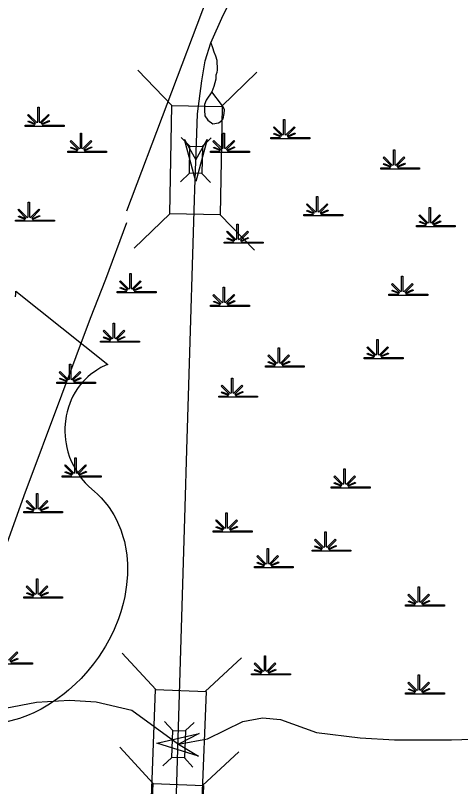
# Model space of a CAD drawing. Extents: x 2220236 to 2384410, y 720751 to 894131.
# Drawn here: x 2368851 to 2371338, y 846287 to 850594 of the extents above; entities that cross this region are included whole.
import ezdxf

# ---------------------------------------------------------------- set-up
doc = ezdxf.new("R2010")
doc.units = 0
doc.layers.add('Default', color=7, linetype='Continuous')

msp = doc.modelspace()

# ---------------------------------------------------------------- linework, layer by layer
at = {"layer": 'Default'}
for p, q in [((2369473, 849503.2), (2376054.5, 866870.1)), ((2369725.6, 850090.1), (2369534, 850288.7)), ((2370001.5, 850085.2), (2370200.2, 850276.8)), ((2369825.6, 849863.3), (2369777.7, 849913)), ((2369894.6, 849862.1), (2369944.3, 849910)), ((2369772.9, 849664.4), (2369822.6, 849712.3)), ((2369941.1, 849661.3), (2369893.1, 849711)), ((2369514.8, 849294.2), (2369713.4, 849485.8)), ((2370187.3, 849282.1), (2369995.7, 849480.7)), ((2368852.8, 849039.4), (2368853.3, 849054.7)), ((2368853.3, 849054.7), (2369367.7, 848644.9)), ((2368850.4, 849021.4), (2368852.8, 849039.4)), ((2369327.6, 848626.6), (2369305.4, 848613.5)), ((2369355.6, 848640.3), (2369327.6, 848626.6)), ((2369367.7, 848644.9), (2369355.6, 848640.3)), ((2369254.9, 848574.9), (2369239.7, 848560.6)), ((2369270.1, 848588.6), (2369254.9, 848574.9)), ((2369305.4, 848613.5), (2369270.1, 848588.6)), ((2369213.4, 848531.2), (2369198.5, 848510.5)), ((2369225.7, 848545.4), (2369213.4, 848531.2)), ((2369239.7, 848560.6), (2369225.7, 848545.4)), ((2369185.1, 848489.8), (2369172.1, 848467)), ((2369198.5, 848510.5), (2369185.1, 848489.8)), ((2369162.5, 848447.3), (2369146.7, 848405.9)), ((2369172.1, 848467), (2369162.5, 848447.3)), ((2369146.7, 848405.9), (2369139.1, 848379.8)), ((2369134.3, 848357.6), (2369128.2, 848311.7)), ((2369139.1, 848379.8), (2369134.3, 848357.6)), ((2369128.2, 848311.7), (2369126.7, 848289.8)), ((2369126.7, 848289.8), (2369126.7, 848268.2)), ((2369126.7, 848268.2), (2369127.9, 848245.4)), ((2369127.9, 848245.4), (2369130, 848223.6)), ((2369130, 848223.6), (2369134, 848200.8)), ((2369134, 848200.8), (2369137.6, 848180.7)), ((2369137.6, 848180.7), (2369144, 848156.1)), ((2369144, 848156.1), (2369153.1, 848127.5)), ((2369153.1, 848127.5), (2369164.3, 848099.9)), ((2369164.3, 848099.9), (2369187.9, 848055.2)), ((2369187.9, 848055.2), (2369218.1, 848009.6)), ((2369218.1, 848009.6), (2369239.7, 847984.1)), ((2369239.7, 847984.1), (2369260.9, 847962.2)), ((2369260.9, 847962.2), (2369292.7, 847935.4)), ((2369292.7, 847935.4), (2369309.8, 847920.2)), ((2369309.8, 847920.2), (2369329.6, 847900.5)), ((2369329.6, 847900.5), (2369361.8, 847863.1)), ((2369361.8, 847863.1), (2369374.9, 847845.5)), ((2369374.9, 847845.5), (2369388.1, 847825.7)), ((2369388.1, 847825.7), (2369400.2, 847805.3)), ((2369400.2, 847805.3), (2369412.4, 847783.5)), ((2369412.4, 847783.5), (2369422.1, 847764.3)), ((2369422.1, 847764.3), (2369440.2, 847720.2)), ((2369440.2, 847720.2), (2369453.4, 847677.4)), ((2369453.4, 847677.4), (2369459.5, 847654.9)), ((2369459.5, 847654.9), (2369469, 847604.4)), ((2369469, 847604.4), (2369472.7, 847579.5)), ((2369472.7, 847579.5), (2369476.6, 847530.3)), ((2369476.6, 847530.3), (2369476.8, 847470.7)), ((2369476.8, 847470.7), (2369472.2, 847414.2)), ((2369472.2, 847414.2), (2369461.6, 847348.2)), ((2369461.6, 847348.2), (2369452.8, 847308.7)), ((2369452.8, 847308.7), (2369439.3, 847262.8)), ((2369439.3, 847262.8), (2369426.2, 847223)), ((2369426.2, 847223), (2369402.7, 847164.3)), ((2369402.7, 847164.3), (2369381.8, 847121.8)), ((2369381.8, 847121.8), (2369354.8, 847071.9)), ((2369354.8, 847071.9), (2369336.3, 847041.8)), ((2369336.3, 847041.8), (2369314.7, 847009.6)), ((2369635.2, 846829.1), (2369447.6, 847031.5)), ((2369314.7, 847009.6), (2369287.7, 846972.5)), ((2369911, 846818.5), (2370113.4, 847006.1)), ((2369287.7, 846972.5), (2369256.1, 846933)), ((2369218.1, 846891.4), (2369187.4, 846860.7)), ((2369256.1, 846933), (2369218.1, 846891.4)), ((2369187.4, 846860.7), (2369147.3, 846824.8)), ((2369147.3, 846824.8), (2369123, 846804.7)), ((2369088.4, 846778.6), (2369041, 846747)), ((2369123, 846804.7), (2369088.4, 846778.6)), ((2368994.2, 846719.9), (2368954.4, 846699.6)), ((2369041, 846747), (2368994.2, 846719.9)), ((2368919.2, 846684.4), (2368873.6, 846667.1)), ((2368954.4, 846699.6), (2368919.2, 846684.4)), ((2368873.6, 846667.1), (2368797.7, 846646.1)), ((2369730.6, 846600.3), (2369683.7, 846650.9)), ((2369799.6, 846597.7), (2369850.2, 846644.6)), ((2369621.1, 846304.8), (2369434.3, 846507.9)), ((2369896.9, 846293.2), (2370100, 846480.1)), ((2369673.9, 846402.4), (2369724.5, 846449.3)), ((2369842, 846396), (2369795.1, 846446.6))]:
    msp.add_line(p, q, dxfattribs=at)
for points in [[(2369853.1, 849624.3), (2369862, 849882.6), (2369868.3, 850043.9), (2369891.8, 850228.7), (2369911.8, 850341.1), (2369942.6, 850440.8), (2370011.4, 850594.8), (2370060.3, 850692.7), (2370085.6, 850747.1), (2370129.1, 850806.9), (2370212.4, 850913.8), (2370297.6, 850999), (2370994, 851717.6), (2373171.5, 853938.1), (2373176.5, 853943.3), (2373574.1, 854341.1), (2374008.8, 854794.2), (2374121.1, 854904.7), (2374199.9, 854970.9)], [(2369853.1, 849624.3), (2369862, 849882.6), (2369868.3, 850043.9), (2369891.8, 850228.7), (2369911.8, 850341.1), (2369942.6, 850440.8), (2370011.4, 850594.8), (2370060.3, 850692.7), (2370085.6, 850747.1), (2370129.1, 850806.9), (2370212.4, 850913.8), (2370297.6, 850999), (2370994, 851717.6), (2373171.5, 853938.1), (2373176.5, 853943.3), (2373574.1, 854341.1), (2374008.8, 854794.2), (2374121.1, 854904.7), (2374199.9, 854970.9)], [(2369942.6, 850440.8), (2369951.6, 850415.4), (2369959, 850391.3), (2369969.4, 850367.5), (2369975.7, 850343.5), (2369978.3, 850289.6), (2369976.5, 850275.5), (2369970.8, 850259.5), (2369971.1, 850237.5), (2369959.7, 850197.4), (2369948.1, 850167.3)], [(2369948.1, 850167.3), (2369916.6, 850120.8), (2369907, 850096.6), (2369907.5, 850064.6), (2369909.8, 850032.7), (2369926.2, 850009), (2369954.4, 849989.3), (2369986.2, 849993.8), (2370000.2, 850004), (2370011.9, 850016.1), (2370017.7, 850046.1), (2370019.3, 850066.2), (2370013.1, 850080.1), (2370002.9, 850095.9), (2369948.1, 850167.3)], [(2369819.8, 848528.5), (2369851.1, 849564.5), (2369853.1, 849624.3)], [(2369819.8, 848528.5), (2369851.1, 849564.5), (2369853.1, 849624.3)], [(2365810, 840347.7), (2366066.6, 840956.7), (2366307.7, 841529.4), (2366498.2, 841969.4), (2366677.2, 842383.5), (2366860.1, 842819.5), (2367087.8, 843338.1), (2367379.6, 844005.3), (2367488.4, 844266.7), (2367577.6, 844497.6), (2367672.6, 844742.6), (2367915.2, 845357.4), (2368089.8, 845803.3), (2368252.8, 846217.2), (2368413.6, 846634.9), (2368588.1, 847088.9), (2368718.3, 847412.4), (2368900.2, 847912.4), (2369109.3, 848474.8), (2369270.3, 848902.6), (2369355.6, 849121.6), (2369473.7, 849436.7)], [(2369799.3, 847848), (2369809, 848168.5), (2369819.8, 848528.5)], [(2369799.3, 847848), (2369809, 848168.5), (2369819.8, 848528.5)], [(2369095.1, 839635.8), (2369269.1, 839997.3), (2369317.9, 840095.9), (2369411.4, 840295.6), (2369473.5, 840429.3), (2369510.6, 840514.7), (2369558, 840656.9), (2369587.5, 840797.8), (2369596.4, 840896.5), (2369602.8, 840987.5), (2369606.7, 841037.4), (2369605.9, 841407.6), (2369623.2, 842006.9), (2369799.3, 847848)], [(2369095.1, 839635.8), (2369269.1, 839997.3), (2369317.9, 840095.9), (2369411.4, 840295.6), (2369473.5, 840429.3), (2369510.6, 840514.7), (2369558, 840656.9), (2369587.5, 840797.8), (2369596.4, 840896.5), (2369602.8, 840987.5), (2369606.7, 841037.4), (2369605.9, 841407.6), (2369623.2, 842006.9), (2369799.3, 847848)], [(2368813, 846993.6), (2368858.3, 847039.1), (2368863.5, 847034), (2368819, 846989.5)], [(2368825, 846978.7), (2368946, 846978.6), (2368946, 846971.5), (2368728.5, 846971.5)], [(2368821, 846985.9), (2368861.9, 847004.5), (2368864.4, 846999.4), (2368823.4, 846981.6)], [(2368664.4, 846700.8), (2368967.7, 846757.6), (2369152.3, 846769.7), (2369302.9, 846760), (2369502, 846713.8), (2369762.4, 846524.1), (2369924.5, 846553.5), (2370121.2, 846650.7), (2370230.5, 846670.1), (2370331.1, 846661.5), (2370533.2, 846589.3), (2370777.5, 846558.6), (2370968.6, 846548.5), (2371287.1, 846548.9), (2371637.3, 846559.6)]]:
    msp.add_lwpolyline(points, dxfattribs=at)
for points in [[(2368905, 849980.9), (2368957.6, 849981), (2368959.6, 849984.6), (2368921.4, 849999.4), (2368924.3, 850004.6), (2368962, 849988.9), (2368963.6, 849991.7), (2368919.2, 850036.3), (2368924.3, 850041.4), (2368969.6, 849995.9), (2368975.9, 849998.3), (2368975.9, 850081.4), (2368983.1, 850081.4), (2368983.1, 849998.3), (2368989.5, 849995.9), (2369034.8, 850041.4), (2369039.9, 850036.3), (2368995.5, 849991.7), (2368997.5, 849988.1), (2369038.4, 850006.7), (2369040.8, 850001.7), (2368999.8, 849983.9), (2369001.4, 849981), (2369122.5, 849980.9), (2369122.5, 849973.8), (2368905, 849973.8)], [(2369713.4, 849485.8), (2369724.3, 850090.1), (2370006.6, 850085.1), (2369995.7, 849480.7)], [(2370278.1, 849911.8), (2370330.7, 849911.9), (2370332.7, 849915.5), (2370294.5, 849930.3), (2370297.4, 849935.5), (2370335.1, 849919.7), (2370336.7, 849922.6), (2370292.3, 849967.2), (2370297.4, 849972.3), (2370342.7, 849926.8), (2370349, 849929.2), (2370349, 850012.3), (2370356.3, 850012.3), (2370356.2, 849929.2), (2370362.6, 849926.8), (2370407.9, 849972.3), (2370413, 849967.2), (2370368.6, 849922.6), (2370370.6, 849919), (2370411.5, 849937.6), (2370413.9, 849932.6), (2370372.9, 849914.8), (2370374.5, 849911.9), (2370495.6, 849911.8), (2370495.6, 849904.7), (2370278.1, 849904.7)], [(2369142.8, 849835), (2369195.4, 849835.1), (2369197.4, 849838.7), (2369159.2, 849853.5), (2369162.1, 849858.7), (2369199.8, 849843), (2369201.4, 849845.8), (2369157, 849890.4), (2369162.1, 849895.5), (2369207.4, 849850), (2369213.7, 849852.4), (2369213.7, 849935.5), (2369220.9, 849935.5), (2369220.9, 849852.4), (2369227.3, 849850), (2369272.6, 849895.5), (2369277.7, 849890.4), (2369233.3, 849845.8), (2369235.3, 849842.2), (2369276.2, 849860.8), (2369278.6, 849855.8), (2369237.6, 849838), (2369239.2, 849835.1), (2369360.3, 849835), (2369360.3, 849827.9), (2369142.8, 849827.9)], [(2369940.6, 849835), (2369993.2, 849835.1), (2369995.2, 849838.7), (2369956.9, 849853.5), (2369959.8, 849858.7), (2369997.6, 849843), (2369999.2, 849845.8), (2369954.7, 849890.4), (2369959.9, 849895.5), (2370005.1, 849850), (2370011.5, 849852.4), (2370011.5, 849935.5), (2370018.7, 849935.5), (2370018.7, 849852.4), (2370025, 849850), (2370070.3, 849895.5), (2370075.5, 849890.4), (2370031, 849845.8), (2370033, 849842.2), (2370073.9, 849860.8), (2370076.4, 849855.8), (2370035.4, 849838), (2370037, 849835.1), (2370158.1, 849835), (2370158.1, 849827.9), (2369940.6, 849827.9)], [(2369922.1, 849901.4), (2369859, 849665.8), (2369795.8, 849901.4), (2369859, 849787.7)], [(2369922.1, 849901.4), (2369859, 849665.8), (2369795.8, 849901.4), (2369859, 849787.7)], [(2369822.6, 849712.3), (2369825.3, 849863.3), (2369895.9, 849862.1), (2369893.1, 849711)], [(2370891.8, 849742.9), (2370944.4, 849742.9), (2370946.4, 849746.5), (2370908.1, 849761.4), (2370911, 849766.6), (2370948.8, 849750.8), (2370950.4, 849753.7), (2370905.9, 849798.2), (2370911.1, 849803.4), (2370956.3, 849757.9), (2370962.7, 849760.3), (2370962.7, 849843.4), (2370969.9, 849843.4), (2370969.9, 849760.3), (2370976.2, 849757.9), (2371021.5, 849803.4), (2371026.7, 849798.2), (2370982.2, 849753.7), (2370984.2, 849750.1), (2371025.1, 849768.7), (2371027.6, 849763.7), (2370986.6, 849745.8), (2370988.2, 849742.9), (2371109.3, 849742.9), (2371109.3, 849735.7), (2370891.8, 849735.7)], [(2370462.2, 849481.8), (2370514.8, 849481.9), (2370516.8, 849485.5), (2370478.6, 849500.3), (2370481.5, 849505.5), (2370519.2, 849489.8), (2370520.8, 849492.6), (2370476.4, 849537.2), (2370481.5, 849542.3), (2370526.8, 849496.8), (2370533.1, 849499.2), (2370533.1, 849582.3), (2370540.4, 849582.3), (2370540.3, 849499.2), (2370546.7, 849496.8), (2370592, 849542.3), (2370597.1, 849537.2), (2370552.7, 849492.6), (2370554.7, 849489), (2370595.6, 849507.6), (2370598, 849502.6), (2370557, 849484.8), (2370558.7, 849481.9), (2370679.7, 849481.8), (2370679.7, 849474.7), (2370462.2, 849474.7)], [(2368851.3, 849451.1), (2368903.9, 849451.1), (2368905.9, 849454.8), (2368867.7, 849469.6), (2368870.6, 849474.8), (2368908.3, 849459), (2368909.9, 849461.9), (2368865.5, 849506.5), (2368870.6, 849511.6), (2368915.9, 849466.1), (2368922.2, 849468.5), (2368922.2, 849551.6), (2368929.5, 849551.6), (2368929.4, 849468.5), (2368935.8, 849466.1), (2368981.1, 849511.6), (2368986.2, 849506.5), (2368941.8, 849461.9), (2368943.8, 849458.3), (2368984.7, 849476.9), (2368987.1, 849471.9), (2368946.1, 849454.1), (2368947.7, 849451.1), (2369068.8, 849451.1), (2369068.8, 849444), (2368851.3, 849444)], [(2371091.2, 849420.4), (2371143.8, 849420.4), (2371145.8, 849424), (2371107.6, 849438.9), (2371110.5, 849444.1), (2371148.2, 849428.3), (2371149.8, 849431.2), (2371105.4, 849475.7), (2371110.5, 849480.9), (2371155.8, 849435.4), (2371162.1, 849437.8), (2371162.1, 849520.9), (2371169.4, 849520.9), (2371169.3, 849437.8), (2371175.7, 849435.4), (2371221, 849480.9), (2371226.1, 849475.7), (2371181.7, 849431.2), (2371183.7, 849427.6), (2371224.6, 849446.2), (2371227, 849441.2), (2371186.1, 849423.4), (2371187.7, 849420.4), (2371308.7, 849420.4), (2371308.7, 849413.3), (2371091.2, 849413.3)], [(2370017.3, 849328.2), (2370069.9, 849328.3), (2370071.9, 849331.9), (2370033.6, 849346.7), (2370036.5, 849351.9), (2370074.3, 849336.2), (2370075.9, 849339.1), (2370031.4, 849383.6), (2370036.6, 849388.7), (2370081.9, 849343.2), (2370088.2, 849345.6), (2370088.2, 849428.7), (2370095.4, 849428.7), (2370095.4, 849345.6), (2370101.7, 849343.2), (2370147.1, 849388.7), (2370152.2, 849383.6), (2370107.8, 849339.1), (2370109.8, 849335.5), (2370150.6, 849354.1), (2370153.1, 849349), (2370112.1, 849331.2), (2370113.7, 849328.3), (2370234.8, 849328.2), (2370234.8, 849321.1), (2370017.3, 849321.1)], [(2369418.9, 849051.8), (2369471.6, 849051.9), (2369473.6, 849055.5), (2369435.3, 849070.3), (2369438.2, 849075.5), (2369475.9, 849059.8), (2369477.5, 849062.6), (2369433.1, 849107.2), (2369438.2, 849112.3), (2369483.5, 849066.8), (2369489.9, 849069.2), (2369489.9, 849152.3), (2369497.1, 849152.3), (2369497.1, 849069.2), (2369503.4, 849066.8), (2369548.7, 849112.3), (2369553.8, 849107.2), (2369509.4, 849062.6), (2369511.4, 849059), (2369552.3, 849077.6), (2369554.8, 849072.6), (2369513.8, 849054.8), (2369515.4, 849051.9), (2369636.4, 849051.8), (2369636.4, 849044.7), (2369418.9, 849044.7)], [(2370937.8, 849036.4), (2370990.4, 849036.5), (2370992.4, 849040.1), (2370954.2, 849055), (2370957.1, 849060.1), (2370994.8, 849044.4), (2370996.4, 849047.3), (2370952, 849091.8), (2370957.1, 849097), (2371002.4, 849051.5), (2371008.7, 849053.9), (2371008.7, 849136.9), (2371016, 849136.9), (2371015.9, 849053.9), (2371022.3, 849051.5), (2371067.6, 849097), (2371072.7, 849091.8), (2371028.3, 849047.3), (2371030.3, 849043.7), (2371071.2, 849062.3), (2371073.6, 849057.2), (2371032.6, 849039.4), (2371034.3, 849036.5), (2371155.3, 849036.4), (2371155.3, 849029.3), (2370937.8, 849029.3)], [(2369940.6, 848975), (2369993.2, 848975.1), (2369995.2, 848978.7), (2369956.9, 848993.5), (2369959.8, 848998.7), (2369997.6, 848983), (2369999.2, 848985.9), (2369954.7, 849030.4), (2369959.9, 849035.5), (2370005.1, 848990), (2370011.5, 848992.4), (2370011.5, 849075.5), (2370018.7, 849075.5), (2370018.7, 848992.4), (2370025, 848990), (2370070.3, 849035.5), (2370075.5, 849030.4), (2370031, 848985.9), (2370033, 848982.3), (2370073.9, 849000.9), (2370076.4, 848995.8), (2370035.4, 848978), (2370037, 848975.1), (2370158.1, 848975), (2370158.1, 848967.9), (2369940.6, 848967.9)], [(2369326.9, 848775.4), (2369379.5, 848775.4), (2369381.5, 848779.1), (2369343.3, 848793.9), (2369346.2, 848799.1), (2369383.9, 848783.3), (2369385.5, 848786.2), (2369341.1, 848830.8), (2369346.2, 848835.9), (2369391.5, 848790.4), (2369397.8, 848792.8), (2369397.8, 848875.9), (2369405.1, 848875.9), (2369405, 848792.8), (2369411.4, 848790.4), (2369456.7, 848835.9), (2369461.8, 848830.8), (2369417.4, 848786.2), (2369419.4, 848782.6), (2369460.3, 848801.2), (2369462.7, 848796.2), (2369421.7, 848778.4), (2369423.3, 848775.4), (2369544.4, 848775.4), (2369544.4, 848768.3), (2369326.9, 848768.3)], [(2370799.7, 848683.2), (2370852.3, 848683.3), (2370854.3, 848686.9), (2370816.1, 848701.8), (2370819, 848706.9), (2370856.7, 848691.2), (2370858.3, 848694.1), (2370813.9, 848738.6), (2370819, 848743.7), (2370864.3, 848698.3), (2370870.6, 848700.6), (2370870.6, 848783.7), (2370877.9, 848783.7), (2370877.9, 848700.6), (2370884.2, 848698.3), (2370929.5, 848743.7), (2370934.6, 848738.6), (2370890.2, 848694.1), (2370892.2, 848690.5), (2370933.1, 848709.1), (2370935.5, 848704), (2370894.6, 848686.2), (2370896.2, 848683.3), (2371017.2, 848683.2), (2371017.2, 848676.1), (2370799.7, 848676.1)], [(2370247.4, 848637.2), (2370300, 848637.2), (2370302, 848640.8), (2370263.8, 848655.7), (2370266.7, 848660.9), (2370304.4, 848645.1), (2370306, 848648), (2370261.6, 848692.5), (2370266.7, 848697.7), (2370312, 848652.2), (2370318.3, 848654.6), (2370318.3, 848737.7), (2370325.6, 848737.7), (2370325.5, 848654.6), (2370331.9, 848652.2), (2370377.2, 848697.7), (2370382.3, 848692.5), (2370337.9, 848648), (2370339.9, 848644.4), (2370380.8, 848663), (2370383.2, 848658), (2370342.2, 848640.2), (2370343.9, 848637.2), (2370464.9, 848637.2), (2370464.9, 848630.1), (2370247.4, 848630.1)], [(2369081.4, 848545), (2369134, 848545.1), (2369136, 848548.7), (2369097.8, 848563.5), (2369100.7, 848568.7), (2369138.4, 848553), (2369140, 848555.9), (2369095.6, 848600.4), (2369100.7, 848605.5), (2369146, 848560), (2369152.3, 848562.4), (2369152.3, 848645.5), (2369159.6, 848645.5), (2369159.6, 848562.4), (2369165.9, 848560), (2369211.2, 848605.5), (2369216.3, 848600.4), (2369171.9, 848555.9), (2369173.9, 848552.3), (2369214.8, 848570.9), (2369217.2, 848565.8), (2369176.3, 848548), (2369177.9, 848545.1), (2369298.9, 848545), (2369298.9, 848537.9), (2369081.4, 848537.9)], [(2369986.6, 848468.2), (2370039.2, 848468.3), (2370041.2, 848471.9), (2370003, 848486.8), (2370005.9, 848491.9), (2370043.6, 848476.2), (2370045.2, 848479.1), (2370000.8, 848523.6), (2370005.9, 848528.8), (2370051.2, 848483.3), (2370057.5, 848485.7), (2370057.5, 848568.7), (2370064.8, 848568.7), (2370064.7, 848485.7), (2370071.1, 848483.3), (2370116.4, 848528.8), (2370121.5, 848523.6), (2370077.1, 848479.1), (2370079.1, 848475.5), (2370120, 848494.1), (2370122.4, 848489), (2370081.4, 848471.2), (2370083.1, 848468.3), (2370204.1, 848468.2), (2370204.1, 848461.1), (2369986.6, 848461.1)], [(2369112.1, 848022.9), (2369164.7, 848023), (2369166.7, 848026.6), (2369128.5, 848041.4), (2369131.4, 848046.6), (2369169.1, 848030.9), (2369170.7, 848033.7), (2369126.3, 848078.3), (2369131.4, 848083.4), (2369176.7, 848037.9), (2369183, 848040.3), (2369183, 848123.4), (2369190.3, 848123.4), (2369190.2, 848040.3), (2369196.6, 848037.9), (2369241.9, 848083.4), (2369247, 848078.3), (2369202.6, 848033.7), (2369204.6, 848030.1), (2369245.5, 848048.7), (2369247.9, 848043.7), (2369206.9, 848025.9), (2369208.6, 848023), (2369329.6, 848022.9), (2369329.6, 848015.8), (2369112.1, 848015.8)], [(2370615.6, 847961.5), (2370668.2, 847961.5), (2370670.2, 847965.1), (2370632, 847980), (2370634.9, 847985.2), (2370672.6, 847969.4), (2370674.2, 847972.3), (2370629.8, 848016.8), (2370634.9, 848022), (2370680.2, 847976.5), (2370686.5, 847978.9), (2370686.5, 848062), (2370693.8, 848062), (2370693.7, 847978.9), (2370700.1, 847976.5), (2370745.4, 848022), (2370750.5, 848016.8), (2370706.1, 847972.3), (2370708.1, 847968.7), (2370749, 847987.3), (2370751.4, 847982.3), (2370710.5, 847964.5), (2370712.1, 847961.5), (2370833.1, 847961.5), (2370833.1, 847954.3), (2370615.6, 847954.3)], [(2368897.3, 847823.2), (2368949.9, 847823.3), (2368951.9, 847826.9), (2368913.7, 847841.8), (2368916.6, 847847), (2368954.3, 847831.2), (2368955.9, 847834.1), (2368911.5, 847878.6), (2368916.6, 847883.8), (2368961.9, 847838.3), (2368968.2, 847840.7), (2368968.2, 847923.7), (2368975.5, 847923.7), (2368975.4, 847840.7), (2368981.8, 847838.3), (2369027.1, 847883.8), (2369032.2, 847878.6), (2368987.8, 847834.1), (2368989.8, 847830.5), (2369030.7, 847849.1), (2369033.1, 847844.1), (2368992.2, 847826.2), (2368993.8, 847823.3), (2369114.8, 847823.2), (2369114.8, 847816.1), (2368897.3, 847816.1)], [(2369955.9, 847715.7), (2370008.5, 847715.8), (2370010.5, 847719.4), (2369972.3, 847734.3), (2369975.2, 847739.5), (2370012.9, 847723.7), (2370014.5, 847726.6), (2369970.1, 847771.1), (2369975.2, 847776.3), (2370020.5, 847730.8), (2370026.8, 847733.2), (2370026.8, 847816.2), (2370034.1, 847816.2), (2370034, 847733.2), (2370040.4, 847730.8), (2370085.7, 847776.3), (2370090.8, 847771.1), (2370046.4, 847726.6), (2370048.4, 847723), (2370089.3, 847741.6), (2370091.7, 847736.6), (2370050.7, 847718.7), (2370052.4, 847715.8), (2370173.4, 847715.7), (2370173.4, 847708.6), (2369955.9, 847708.6)], [(2370508.2, 847608.2), (2370560.8, 847608.3), (2370562.8, 847611.9), (2370524.6, 847626.8), (2370527.5, 847632), (2370565.2, 847616.2), (2370566.8, 847619.1), (2370522.4, 847663.6), (2370527.5, 847668.8), (2370572.8, 847623.3), (2370579.1, 847625.7), (2370579.1, 847708.8), (2370586.4, 847708.8), (2370586.4, 847625.7), (2370592.7, 847623.3), (2370638, 847668.8), (2370643.1, 847663.6), (2370598.7, 847619.1), (2370600.7, 847615.5), (2370641.6, 847634.1), (2370644, 847629.1), (2370603.1, 847611.2), (2370604.7, 847608.3), (2370725.7, 847608.2), (2370725.7, 847601.1), (2370508.2, 847601.1)], [(2370186, 847516.1), (2370238.7, 847516.2), (2370240.7, 847519.8), (2370202.4, 847534.6), (2370205.3, 847539.8), (2370243, 847524.1), (2370244.6, 847526.9), (2370200.2, 847571.5), (2370205.3, 847576.6), (2370250.6, 847531.1), (2370256.9, 847533.5), (2370256.9, 847616.6), (2370264.2, 847616.6), (2370264.2, 847533.5), (2370270.5, 847531.1), (2370315.8, 847576.6), (2370320.9, 847571.5), (2370276.5, 847526.9), (2370278.5, 847523.4), (2370319.4, 847542), (2370321.9, 847536.9), (2370280.9, 847519.1), (2370282.5, 847516.2), (2370403.5, 847516.1), (2370403.5, 847509), (2370186, 847509)], [(2368897.3, 847347.2), (2368949.9, 847347.3), (2368951.9, 847350.9), (2368913.7, 847365.7), (2368916.6, 847370.9), (2368954.3, 847355.1), (2368955.9, 847358), (2368911.5, 847402.6), (2368916.6, 847407.7), (2368961.9, 847362.2), (2368968.2, 847364.6), (2368968.2, 847447.7), (2368975.5, 847447.7), (2368975.4, 847364.6), (2368981.8, 847362.2), (2369027.1, 847407.7), (2369032.2, 847402.6), (2368987.8, 847358), (2368989.8, 847354.4), (2369030.7, 847373), (2369033.1, 847368), (2368992.2, 847350.2), (2368993.8, 847347.3), (2369114.8, 847347.2), (2369114.8, 847340.1), (2368897.3, 847340.1)], [(2371029.8, 847301.1), (2371082.5, 847301.2), (2371084.5, 847304.8), (2371046.2, 847319.6), (2371049.1, 847324.8), (2371086.8, 847309.1), (2371088.4, 847312), (2371044, 847356.5), (2371049.1, 847361.6), (2371094.4, 847316.1), (2371100.8, 847318.5), (2371100.8, 847401.6), (2371108, 847401.6), (2371108, 847318.5), (2371114.3, 847316.1), (2371159.6, 847361.6), (2371164.8, 847356.5), (2371120.3, 847312), (2371122.3, 847308.4), (2371163.2, 847327), (2371165.7, 847321.9), (2371124.7, 847304.1), (2371126.3, 847301.2), (2371247.3, 847301.1), (2371247.3, 847294), (2371029.8, 847294)], [(2370170.7, 846917.2), (2370223.3, 846917.3), (2370225.3, 846920.9), (2370187.1, 846935.7), (2370190, 846940.9), (2370227.7, 846925.2), (2370229.3, 846928), (2370184.9, 846972.6), (2370190, 846977.7), (2370235.3, 846932.2), (2370241.6, 846934.6), (2370241.6, 847017.7), (2370248.9, 847017.7), (2370248.8, 846934.6), (2370255.2, 846932.2), (2370300.5, 846977.7), (2370305.6, 846972.6), (2370261.2, 846928), (2370263.2, 846924.4), (2370304.1, 846943), (2370306.5, 846938), (2370265.5, 846920.2), (2370267.2, 846917.3), (2370388.2, 846917.2), (2370388.2, 846910.1), (2370170.7, 846910.1)], [(2371029.8, 846809.7), (2371082.5, 846809.8), (2371084.5, 846813.4), (2371046.2, 846828.2), (2371049.1, 846833.4), (2371086.8, 846817.7), (2371088.4, 846820.5), (2371044, 846865.1), (2371049.1, 846870.2), (2371094.4, 846824.7), (2371100.8, 846827.1), (2371100.8, 846910.2), (2371108, 846910.2), (2371108, 846827.1), (2371114.3, 846824.7), (2371159.6, 846870.2), (2371164.8, 846865.1), (2371120.3, 846820.5), (2371122.3, 846816.9), (2371163.2, 846835.5), (2371165.7, 846830.5), (2371124.7, 846812.7), (2371126.3, 846809.8), (2371247.3, 846809.7), (2371247.3, 846802.6), (2371029.8, 846802.6)], [(2369610.9, 846225.1), (2369633.9, 846829.1), (2369916, 846818.4), (2369893, 846214.4)], [(2369724.5, 846449.3), (2369730.3, 846600.3), (2369800.8, 846597.6), (2369795.1, 846446.6)], [(2369873.6, 846456.8), (2369640.6, 846528.6), (2369878.3, 846582.9), (2369762.4, 846524.1)], [(2369873.6, 846456.8), (2369640.6, 846528.6), (2369878.3, 846582.9), (2369762.4, 846524.1)], [(2369594.6, 845700.9), (2369619.8, 846304.8), (2369901.9, 846293), (2369876.7, 845689.1)]]:
    msp.add_lwpolyline(points, close=True, dxfattribs=at)

doc.saveas('drawing.dxf')
